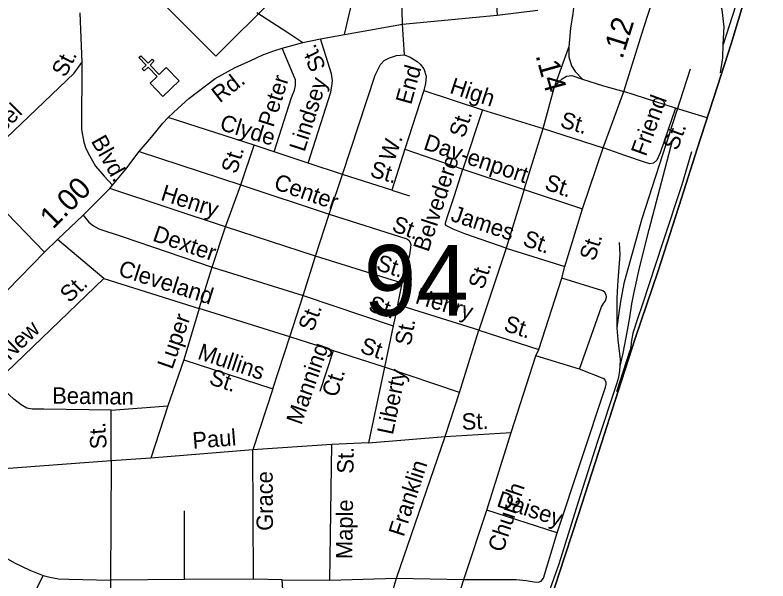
# Model space of a CAD drawing. Extents: x 2220236 to 2384410, y 720751 to 894131.
# Drawn here: x 2351588 to 2355954, y 794328 to 797608 of the extents above; entities that cross this region are included whole.
import ezdxf

# ---------------------------------------------------------------- set-up
doc = ezdxf.new("R2010")
doc.units = 0
doc.layers.add('Default', color=7, linetype='Continuous')

msp = doc.modelspace()

# ---------------------------------------------------------------- linework, layer by layer
at = {"layer": 'Default'}
for p, q in [((2353498.6, 797496.1), (2353605, 797947.2)), ((2351963.9, 797622), (2351974.9, 797333.9)), ((2353847, 797377.7), (2353835.7, 797556.3)), ((2354713.7, 797187), (2354799, 797421.9)), ((2354650.9, 796950.2), (2354713.7, 797187)), ((2353958.7, 797170.6), (2353848.3, 796830.7)), ((2353958.7, 797170.6), (2354298.8, 797058.2)), ((2355417.5, 797069.3), (2355117.9, 797165.9)), ((2354298.8, 797058.2), (2354185.7, 796715.6)), ((2354298.8, 797058.2), (2354650.9, 796950.2)), ((2355601.4, 797011.7), (2355417.5, 797069.3)), ((2352974.7, 796853.3), (2352476, 797014.2)), ((2354540.7, 796597.1), (2354650.9, 796950.2)), ((2354650.9, 796950.2), (2354997.8, 796838.4)), ((2352897.3, 796623.9), (2352974.7, 796853.3)), ((2353090.8, 796815.6), (2352974.7, 796853.3)), ((2353848.3, 796830.7), (2353772.6, 796592.7)), ((2353848.3, 796830.7), (2354185.7, 796715.6)), ((2352308.5, 796816.8), (2352897.3, 796623.9)), ((2353287.5, 796750), (2353090.8, 796815.6)), ((2353486.3, 796684.3), (2353287.5, 796750)), ((2354185.7, 796715.6), (2354540.7, 796597.1)), ((2353409.1, 796453.4), (2353486.3, 796684.3)), ((2353772.6, 796592.7), (2353486.3, 796684.3)), ((2352808.2, 796380.3), (2352137.3, 796603.8)), ((2352808.2, 796380.3), (2352897.3, 796623.9)), ((2352897.3, 796623.9), (2353409.1, 796453.4)), ((2353772.6, 796592.7), (2353875.3, 796559.9)), ((2354540.7, 796597.1), (2354436.5, 796257.5)), ((2354540.7, 796597.1), (2354878.2, 796485.2)), ((2351480.9, 796520.2), (2351759.2, 796234.4)), ((2353329.9, 796210.7), (2353409.1, 796453.4)), ((2352730.9, 796147.4), (2352808.2, 796380.3)), ((2353329.9, 796210.7), (2352808.2, 796380.3)), ((2352103.9, 796081.8), (2351835.1, 796307.4)), ((2354436.5, 796257.5), (2354277.2, 795782.3)), ((2354436.5, 796257.5), (2354776.2, 796150.1)), ((2353258.6, 795981.9), (2353329.9, 796210.7)), ((2353833.6, 796053.4), (2353329.9, 796210.7)), ((2352655.9, 795906.7), (2352730.9, 796147.4)), ((2352730.9, 796147.4), (2353258.6, 795981.9)), ((2351475.9, 795478.4), (2352103.9, 796081.8)), ((2352103.9, 796081.8), (2352655.9, 795906.7)), ((2353807.3, 795928.5), (2353833.6, 796053.4)), ((2353181.5, 795743), (2353258.6, 795981.9)), ((2353258.6, 795981.9), (2353781.5, 795806.2)), ((2352655.9, 795906.7), (2352566.1, 795608.8)), ((2353181.5, 795743), (2352655.9, 795906.7)), ((2353807.3, 795928.5), (2353781.5, 795806.2)), ((2354277.2, 795782.3), (2353807.3, 795928.5)), ((2353781.5, 795806.2), (2353731.5, 795567.6)), ((2354164.9, 795419.6), (2354277.2, 795782.3)), ((2354277.2, 795782.3), (2354625.9, 795670.4)), ((2353082.6, 795442), (2353181.5, 795743)), ((2353731.5, 795567.6), (2353181.5, 795743)), ((2355077.7, 795426.8), (2355155.6, 795665.7)), ((2352566.1, 795608.8), (2352474.5, 795342.9)), ((2352566.1, 795608.8), (2353082.6, 795442)), ((2354861.3, 795555.3), (2354608.5, 795632.2)), ((2353731.5, 795567.6), (2353638.6, 795128.4)), ((2354164.9, 795419.6), (2353731.5, 795567.6)), ((2353082.6, 795442), (2352967.6, 795088.6)), ((2354083, 795164.9), (2354164.9, 795419.6)), ((2352145, 795318.6), (2352474.5, 795342.9)), ((2352474.5, 795342.9), (2352376.3, 795039)), ((2352146.6, 795024.7), (2352145, 795318.6)), ((2353638.6, 795128.4), (2354083, 795164.9)), ((2353800.3, 794344.9), (2354083, 795164.9)), ((2354083, 795164.9), (2354464.8, 795188)), ((2353638.6, 795128.4), (2353425.1, 795118.1)), ((2352967.6, 795088.6), (2352376.3, 795039)), ((2353425.1, 795118.1), (2352967.6, 795088.6)), ((2352971.7, 794338.9), (2352967.6, 795088.6)), ((2353413.1, 794332.2), (2353425.1, 795118.1)), ((2352376.3, 795039), (2352146.6, 795024.7)), ((2352146.6, 795024.7), (2352142.5, 794331.5)), ((2352570.5, 794336.7), (2352570, 794734.1)), ((2354732.8, 794606.1), (2354323.4, 794739)), ((2351626.7, 794104.3), (2351750.7, 794358.9)), ((2352570.5, 794336.7), (2352142.5, 794331.5)), ((2352971.7, 794338.9), (2352570.5, 794336.7)), ((2353137, 794334.5), (2352971.7, 794338.9)), ((2353169.6, 793913.4), (2353137, 794334.5)), ((2353137, 794334.5), (2353413.1, 794332.2)), ((2353413.1, 794332.2), (2353800.3, 794344.9)), ((2353654.2, 793849.6), (2353800.3, 794344.9)), ((2353800.3, 794344.9), (2354190.2, 794335.6)), ((2352142.5, 794331.5), (2352136.8, 793843))]:
    msp.add_line(p, q, dxfattribs=at)
for points in [[(2353835.7, 797556.3), (2353826.9, 797871.5), (2353835.9, 798002.5), (2353852.2, 798074), (2353879, 798144.1), (2353908.8, 798211.1), (2353953.5, 798282.6), (2354002.2, 798340)], [(2355937.4, 798187.3), (2355837.2, 797874.1), (2355802.3, 797775.8), (2355694.5, 797436.7)], [(2353828.2, 791561.1), (2353908, 791798.6), (2353988.7, 792056.1), (2354064.7, 792295.5), (2354141.6, 792535.9), (2354255.5, 792877.9), (2354362.8, 793205.7), (2354437.8, 793434.7), (2354543.2, 793754.9), (2354639.1, 794046.6), (2354740.7, 794364.8), (2354855.5, 794713.5), (2354972.3, 795071.7), (2355085.3, 795428), (2355185, 795733), (2355317, 796125.4), (2355452.7, 796546.3), (2355542.9, 796832.3), (2355661.6, 797196.2), (2355741.4, 797441.3), (2355954, 798148.2)], [(2355954, 798148.2), (2355741.4, 797441.3), (2355661.6, 797196.2), (2355542.9, 796832.3), (2355452.7, 796546.3), (2355317, 796125.4), (2355185, 795733), (2355085.3, 795428), (2354972.3, 795071.7), (2354855.5, 794713.5), (2354740.7, 794364.8), (2354639.1, 794046.6), (2354543.2, 793754.9), (2354437.8, 793434.7), (2354362.8, 793205.7), (2354255.5, 792877.9), (2354141.6, 792535.9), (2354064.7, 792295.5), (2353988.7, 792056.1), (2353908, 791798.6), (2353828.2, 791561.1)], [(2354409.7, 798001.8), (2354374.8, 797844.7), (2354371.8, 797782.1), (2354376.2, 797731.4), (2354383.7, 797607.8)], [(2355117.9, 797165.9), (2355236.4, 797542.9), (2355307.4, 797763.5)], [(2355694.5, 797436.7), (2355699.3, 797540.7), (2355688.1, 797638.5), (2355665.1, 797712.2), (2355640.4, 797771.8)], [(2354830.8, 797679), (2354822.3, 797617.4), (2354808.7, 797531.6), (2354804.2, 797467), (2354799, 797421.9), (2354799.6, 797366), (2354814.2, 797314.1), (2354836.5, 797280.4), (2354879.1, 797236.9), (2354999.6, 797198.4), (2355117.9, 797165.9)], [(2351471.5, 795939.2), (2351759.2, 796234.4), (2351835.1, 796307.4), (2351982.5, 796448.9), (2352137.3, 796603.8), (2352153.7, 796621.7), (2352231.1, 796714.1), (2352308.5, 796816.8), (2352379.2, 796901), (2352446.2, 796981.4), (2352476, 797014.2), (2352534.1, 797069.3), (2352596.6, 797124.4), (2352748.4, 797240.6), (2352864.5, 797304.7), (2352956.5, 797345.7), (2353026, 797378.6), (2353089.7, 797401.4), (2353137.5, 797415.9), (2353256.8, 797448.4), (2353358.8, 797470.6), (2353498.6, 797496.1), (2353835.7, 797556.3), (2354383.7, 797607.8), (2354620.4, 797637.6)], [(2352991, 797622.7), (2353163.7, 797510.2), (2353256.8, 797448.4)], [(2353287.5, 796750), (2353418.6, 797161.3), (2353426.1, 797197.4), (2353429.7, 797227.4), (2353423.3, 797267.3), (2353358.8, 797470.6)], [(2355679.9, 797273.2), (2355693.4, 797360.6), (2355694.5, 797436.7)], [(2353090.8, 796815.6), (2353190.9, 797130.6), (2353208.4, 797172.7), (2353214.1, 797200.8), (2353213.8, 797232.8), (2353203.4, 797260.8), (2353137.5, 797415.9)], [(2353486.3, 796684.3), (2353677.3, 797260), (2353707.1, 797321.1), (2353729.4, 797344.9), (2353759.2, 797361.3), (2353800.9, 797373.2), (2353847, 797377.7)], [(2353847, 797377.7), (2353879.8, 797364.3), (2353920, 797338.9), (2353937.8, 797324), (2353958.7, 797295.7), (2353971.3, 797254.8), (2353968.3, 797211.6), (2353958.7, 797170.6)], [(2351319.3, 796688.3), (2351931.7, 797271.5), (2351974.9, 797333.9)], [(2351974.9, 797333.9), (2351973.6, 796944), (2351986.4, 796872.1), (2351998.9, 796834.4), (2352019.4, 796794.6), (2352054.1, 796733), (2352104.7, 796673.7), (2352153.7, 796621.7)], [(2355080.4, 795795.8), (2355093.1, 795895.9), (2355102.3, 795959.9), (2355123.2, 796062.2), (2355224.6, 796429.3), (2355504.2, 797296.5)], [(2354713.7, 797187), (2354741.3, 797221.3), (2354761.2, 797239.5), (2354785, 797253.7), (2354816.8, 797258.2), (2354879.1, 797236.9)], [(2353000.4, 790646), (2353049.1, 790801), (2353123.6, 791038.5), (2353207.2, 791284.8), (2353280.4, 791511.5), (2353358.8, 791758.5), (2353450.2, 792023.5), (2353477, 792125.8), (2353540.8, 792314.5), (2353571.5, 792408.8), (2353646.8, 792639.5), (2353664, 792697.9), (2353771.1, 793026.6), (2353995.7, 793723.4), (2354190.2, 794335.6), (2354323.4, 794739), (2354464.8, 795188), (2354608.5, 795632.2), (2354625.9, 795670.4), (2354758.9, 796083.8), (2354776.2, 796150.1), (2354878.2, 796485.2), (2354997.8, 796838.4), (2355117.9, 797165.9)], [(2355417.5, 797069.3), (2355329.7, 796810.1), (2355308.9, 796766.9), (2355291, 796749.1), (2355268.7, 796746.1), (2355237.4, 796755), (2355130.2, 796792.3), (2354997.8, 796838.4)], [(2355096.5, 795572.8), (2355115.1, 795648.7), (2355140.5, 795779.8), (2355153.6, 795854.6), (2355164.6, 795934.9), (2355177.8, 796002.8), (2355212, 796151.3), (2355265.4, 796365.7), (2355401.3, 796881.3)], [(2355510, 796814.7), (2355454.4, 796624), (2355342.3, 796286.9), (2355226.7, 795931.6), (2355197.8, 795847.2), (2355170.7, 795764.8), (2355161.3, 795710.8), (2355161.6, 795698.8), (2355155.6, 795665.7)], [(2354436.5, 796257.5), (2354196.9, 796340.9), (2354127.9, 796368.1), (2354109.7, 796376), (2354090.4, 796386.4), (2354085, 796394.3), (2354084.5, 796401.3), (2354094.1, 796434.8), (2354137.3, 796561.4), (2354185.7, 796715.6)], [(2351982.5, 796448.9), (2352015.3, 796408.7), (2352043.5, 796386.4), (2352074.8, 796370), (2352209, 796325), (2352730.9, 796147.4)], [(2353409.1, 796453.4), (2353859.7, 796311.9), (2353872.3, 796303.7), (2353879.8, 796290.3), (2353882.8, 796275.4), (2353875.3, 796218.8), (2353833.6, 796053.4)], [(2355080.4, 795795.8), (2355079.3, 795885.8), (2355080.4, 795963.8), (2355083.4, 796041.8), (2355092.1, 796145.8), (2355097.3, 796219.8), (2355092.5, 796289.9)], [(2354861.3, 795555.3), (2354989, 795916.7), (2355000.6, 795936.8), (2355012.5, 795950.9), (2355018.4, 795972.9), (2355016.2, 795987), (2355008, 796000.9), (2354995.9, 796008.8), (2354758.9, 796083.8)], [(2355096.5, 795572.8), (2355098.5, 795612), (2355085.3, 795725.9), (2355080.4, 795795.8)], [(2353433.5, 795662.6), (2353354.7, 795426.1)], [(2354233.2, 792832.6), (2354233.3, 792833.1), (2354263.1, 792927), (2354276.4, 792989.2), (2354305, 793095.4), (2354355.2, 793237.9), (2354438.1, 793496.8), (2354530.7, 793781.9), (2354624.9, 794096.9), (2354742.9, 794426.2), (2354852.7, 794781.4), (2354968.4, 795138.7), (2355078.1, 795470.4), (2355089.9, 795510), (2355095.3, 795548.1), (2355096.5, 795572.8)], [(2354732.8, 794606.1), (2355012.4, 795451), (2355016.3, 795469.2), (2355016.1, 795479.2), (2355008, 795495.1), (2354998, 795500.9), (2354861.3, 795555.3)], [(2352145, 795318.6), (2351755.2, 795324.1), (2351687.2, 795323.1), (2351657.2, 795328.9), (2351623, 795348.3), (2351580.4, 795381.7), (2351475.9, 795478.4)], [(2352146.6, 795024.7), (2351471.5, 794973.3), (2351431.1, 794972), (2351390.6, 794972), (2351335.6, 794973)], [(2354190.2, 794335.6), (2354494.1, 794337.2), (2354552.2, 794330), (2354598.3, 794322.5), (2354624.2, 794320.7), (2354638.1, 794326.9), (2354651.9, 794343.1), (2354732.8, 794606.1)], [(2351314.8, 794587.7), (2351585.8, 794432.8), (2351673.6, 794391.1), (2351750.7, 794358.9)], [(2351750.7, 794358.9), (2351789.7, 794349.4), (2351840.4, 794340.4), (2351899.9, 794338.9), (2352142.5, 794331.5)]]:
    msp.add_lwpolyline(points, dxfattribs=at)
for points in [[(2352420.3, 797703.8), (2352753.3, 798036.8), (2353086.3, 797703.8), (2352753.3, 797370.8)], [(2352371.6, 797212.7), (2352412.4, 797252.4), (2352359.4, 797307), (2352336.4, 797284.7), (2352325.3, 797296.2), (2352348.3, 797318.5), (2352306.4, 797361.7), (2352317.9, 797372.8), (2352359.8, 797329.7), (2352382.7, 797351.9), (2352393.9, 797340.5), (2352370.9, 797318.2), (2352423.9, 797263.5), (2352465.4, 797303.6), (2352539.5, 797227.2), (2352445.8, 797136.3)]]:
    msp.add_lwpolyline(points, close=True, dxfattribs=at)

# ---------------------------------------------------------------- texts
for s, height, rotation, p in [('.12', 125, 72.5538, (2355109.9, 797348.9)), ('St.', 95, 115.8857, (2353394.1, 797308.1)), ('St.', 95, 63.0576, (2351880.1, 797242.5)), ('.14', 125, 285.7117, (2354605.5, 797373.9)), ('End', 95, 74.461, (2353884.8, 797084.5)), ('Rd.', 95, 38.0669, (2352775, 797096)), ('Peter', 95, 72.3706, (2353085.9, 796953.1)), ('Lindsey', 95, 72.3206, (2353266.4, 796811.1)), ('High', 95, 341.7525, (2354103, 797157.8)), ('Friend', 95, 69.9615, (2355246.2, 796784.3)), ('Russel', 95, 45.1569, (2351363, 796764.5)), ('St.', 95, 343.9627, (2354743.5, 796959.9)), ('Clyde', 95, 342.973, (2352769.4, 796944.7)), ('St.', 95, 72.5625, (2354193.7, 796891.3)), ('St.', 95, 69.9615, (2355429.3, 796818.7)), ('Blvd.', 95, 299.3914, (2352026.6, 796878.2)), ('Dav-', 95, 341.4027, (2353950.8, 796831.9)), ('W.', 95, 70.3181, (2353785.9, 796753.8)), ('St.', 95, 72.8955, (2352872.2, 796683.1)), ('Belvedere', 95, 71.8206, (2353984.9, 796230.7)), ('enport', 95, 341.6586, (2354202.8, 796746.1)), ('St.', 95, 343.9845, (2353641.2, 796674)), ('1.00', 125, 45.0182, (2351808.2, 796362.9)), ('Center', 95, 340.7892, (2353082.7, 796601.9)), ('St.', 95, 341.3028, (2354653, 796599.4)), ('Henry', 95, 342.1516, (2352427.3, 796537.4)), ('James', 95, 341.7652, (2354108.9, 796416.8)), ('St.', 95, 340.0439, (2353767.5, 796358.2)), ('Dexter', 95, 341.2066, (2352380.4, 796301.4)), ('St.', 95, 340.9085, (2354527.1, 796274.5)), ('St.', 95, 73.0703, (2354950, 796177.9)), ('St.', 95, 342.0364, (2353676.9, 796132.7)), ('Cleveland', 95, 342.4006, (2352181.3, 796099.7)), ('St.', 95, 72.2427, (2354304.7, 796013)), ('St.', 95, 43.7899, (2351904.1, 795935.7)), ('Henry', 95, 342.8576, (2353903.3, 795939.7)), ('St.', 95, 341.3922, (2353631.6, 795895.3)), ('St.', 95, 70.163, (2353317, 795768.5)), ('Luper', 95, 70.713, (2352499.9, 795549.8)), ('St.', 95, 342.0543, (2354416.6, 795779.8)), ('New', 95, 43.7899, (2351556, 795602)), ('St.', 95, 79.7937, (2353883, 795687.8)), ('St.', 95, 341.3922, (2353583.8, 795653.6)), ('Mullins', 95, 341.6016, (2352641.3, 795616.9)), ('Manning', 95, 70.713, (2353248.2, 795227.9)), ('Liberty', 95, 78.1799, (2353779.1, 795171.2)), ('St.', 95, 341.6016, (2352707.4, 795470.4)), ('Ct.', 95, 72.8955, (2353455.9, 795387.9)), ('Beaman', 95, 359.1918, (2351803.3, 795356.2)), ('St.', 95, 2.3903, (2354180.2, 795203.5)), ('St.', 95, 93.6872, (2352120.7, 795095.5)), ('Paul', 95, 4.5041, (2352620.5, 795094.2)), ('St.', 95, 89.1847, (2353550.5, 794949.2)), ('Franklin', 95, 72.0479, (2353841.8, 794579.4)), ('Grace', 95, 90.3671, (2353084.1, 794618.7)), ('Church', 95, 71.7272, (2354417.3, 794489.1)), ('Daisey', 95, 342.0154, (2354375.7, 794761.6)), ('Maple', 95, 89.1847, (2353543.5, 794454))]:
    msp.add_text(s, height=height, rotation=rotation, dxfattribs=at).set_placement(p)
msp.add_text('94', height=410.1, dxfattribs=at).set_placement((2353610.2, 795865.2))

doc.saveas('drawing.dxf')
